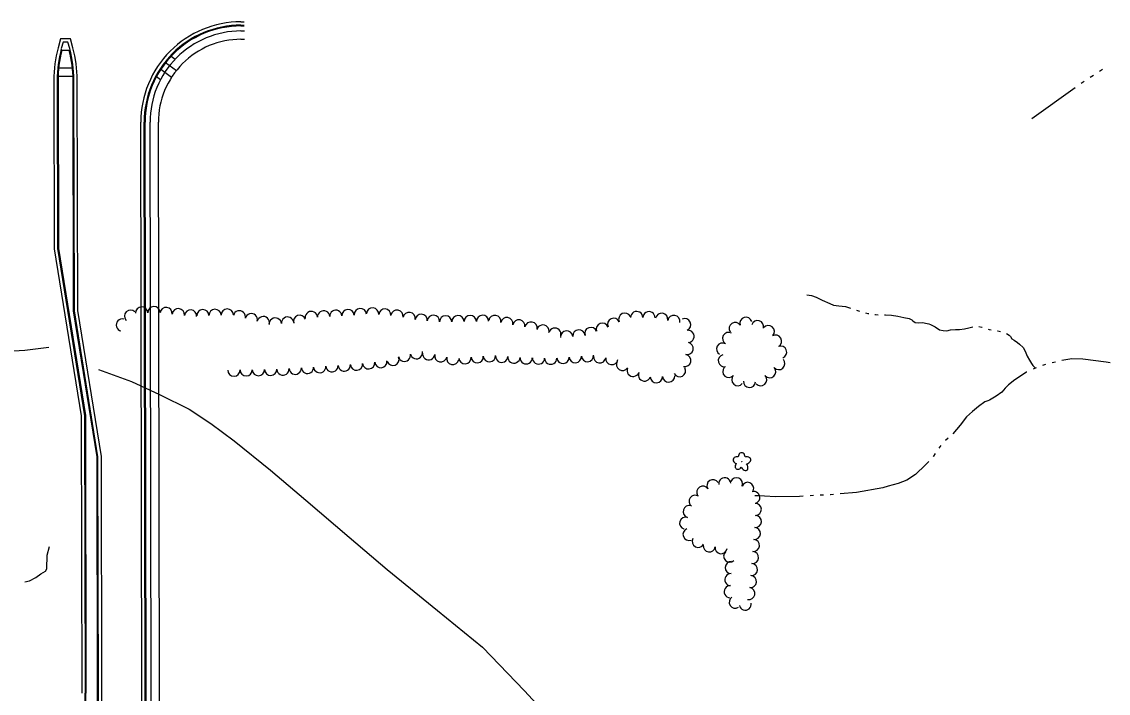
# Model space of a CAD drawing. Extents: x 588843 to 2552415, y 180129 to 269402.
# Drawn here: x 596568 to 597219, y 184747 to 185149 of the extents above; entities that cross this region are included whole.
import ezdxf

# ---------------------------------------------------------------- set-up
doc = ezdxf.new("R2010")
doc.units = 0
for name, color, linetype in [('E_DWY', 7, 'Continuous'), ('E_LAND_TreeLine_P', 7, 'Continuous'), ('E_LAND_Vegetation', 7, 'Continuous'), ('E_RDWY', 7, 'Continuous'), ('E_WTR_P', 7, 'Continuous')]:
    doc.layers.add(name, color=color, linetype=linetype)

# ---------------------------------------------------------------- blocks, each defined once
blk = doc.blocks.new('DTRE_4')
at = {"layer": 'E_LAND_Vegetation'}
blk.add_circle((-0.6, 0), 0.601, dxfattribs=at)
for centre, major_axis, ratio in [((-19.3, 0.5), (16.2, -0.4), 0.832022), ((-6.1, 17.5), (4.5, -16.3), 0.782863), ((13.3, 9), (-17.3, -9.6), 0.691916), ((-8.2, -17.2), (5.9, 15.9), 0.716896), ((11.6, -12.2), (-16.4, 15), 0.560249)]:
    blk.add_ellipse(centre, major_axis=major_axis, ratio=ratio, start_param=1.570796, end_param=4.712389, dxfattribs=at)

msp = doc.modelspace()

# ---------------------------------------------------------------- linework, layer by layer
at = {"layer": 'E_DWY'}
for points in [[(596456.58, 184953.71), (596502.9, 184950.75), (596531.12, 184950.64), (596553.48, 184951.46), (596570.26, 184952.42), (596584.6, 184954.27)], [(596614.32, 184940.75), (596634.1, 184933.58), (596650.83, 184925.93), (596668.47, 184917.08), (596681.42, 184908.52), (596695.43, 184898.22), (596717.13, 184880.63), (596738.35, 184862.77), (596764.37, 184840.64), (596787.08, 184821.11), (596817.14, 184796.7), (596844.16, 184774.8), (596869.24, 184748.57), (596888.27, 184727.8), (596899.05, 184712.7), (596904.71, 184701.53), (596906.86, 184695.94), (596907.3, 184692.7), (596904.33, 184658.43)]]:
    msp.add_lwpolyline(points, dxfattribs=at)
at = {"layer": 'E_LAND_TreeLine_P'}
for centre, radius, start, end in [((596633.43, 184972.77), 3.67, 43.63409, 223.63409), ((596640.07, 184974.67), 3.67, 1.81392, 181.81392), ((596647.41, 184974.9), 3.67, 1.81392, 181.81392), ((596654.73, 184974.37), 3.67, 354.07655, 174.07655), ((596662.04, 184973.62), 3.67, 354.07655, 174.07655), ((596669.35, 184972.86), 3.67, 354.07655, 174.07655), ((596676.69, 184972.98), 3.67, 1.54618, 181.54618), ((596684.03, 184973.18), 3.67, 1.54618, 181.54618), ((596691.38, 184973.38), 3.67, 1.54618, 181.54618), ((596698.59, 184972.34), 3.67, 346.53004, 166.53004), ((596705.74, 184970.63), 3.67, 346.53004, 166.53004), ((596741.61, 184971.95), 3.67, 2.96368, 182.96368), ((596748.95, 184972.33), 3.67, 2.96368, 182.96368), ((596756.29, 184972.71), 3.67, 2.96368, 182.96368), ((596763.62, 184973.14), 3.67, 4.1469, 184.1469), ((596770.95, 184973.67), 3.67, 4.1469, 184.1469), ((596778.27, 184974.04), 3.67, 355.16734, 175.16734), ((596785.59, 184973.43), 3.67, 355.16734, 175.16734), ((596792.9, 184972.71), 3.67, 349.79448, 169.79448), ((596800.13, 184971.41), 3.67, 349.79448, 169.79448), ((596807.38, 184970.26), 3.67, 355.79743, 175.79743), ((596929.2, 184970.95), 3.67, 24.52833, 204.52833), ((596936.33, 184971.9), 3.67, 359.41891, 179.41891), ((596943.68, 184971.83), 3.67, 359.41891, 179.41891), ((596951.3, 184970.86), 3.67, 350.2793, 170.2793), ((596628.52, 184967.46), 3.67, 76.2092, 256.2092), ((596712.88, 184968.92), 3.67, 346.53004, 166.53004), ((596720.09, 184968.03), 3.67, 4.71984, 184.71984), ((596727.41, 184968.63), 3.67, 4.71984, 184.71984), ((596734.63, 184969.7), 3.67, 18.94163, 198.94163), ((596814.71, 184969.72), 3.67, 355.79743, 175.79743), ((596822.04, 184969.38), 3.67, 0.72087, 180.72087), ((596829.39, 184969.47), 3.67, 0.72087, 180.72087), ((596836.74, 184969.57), 3.67, 0.72087, 180.72087), ((596844.08, 184969.66), 3.67, 0.72087, 180.72087), ((596851.42, 184969.59), 3.67, 349.69134, 169.69134), ((596858.64, 184968.28), 3.67, 349.69134, 169.69134), ((596865.87, 184966.96), 3.67, 349.69134, 169.69134), ((596873.1, 184965.65), 3.67, 349.69134, 169.69134), ((596880.23, 184963.88), 3.67, 344.76689, 164.76689), ((596915.79, 184964.95), 3.67, 20.26208, 200.26208), ((596922.52, 184967.9), 3.67, 24.52833, 204.52833), ((596958.54, 184969.62), 3.67, 350.2793, 170.2793), ((596965.08, 184967.63), 3.67, 294.2647, 114.2647), ((596995.25, 184965.37), 3.63, 32.74013, 212.74013), ((597001.71, 184968.52), 3.63, 16.89902, 196.89902), ((597008.66, 184966.53), 3.63, 343.17603, 163.17603), ((596887.32, 184961.95), 3.67, 344.76689, 164.76689), ((596894.44, 184960.38), 3.67, 4.61334, 184.61334), ((596901.76, 184960.97), 3.67, 4.61334, 184.61334), ((596908.9, 184962.4), 3.67, 20.26208, 200.26208), ((596967.05, 184960.64), 3.67, 276.91477, 96.91477), ((596991.34, 184959.39), 3.63, 60.36431, 240.36431), ((597015.1, 184963.48), 3.63, 320.4143, 140.4143), ((597019.49, 184957.83), 3.63, 300.24472, 120.24472), ((596966.55, 184953.4), 3.67, 258.29847, 78.29847), ((596987.75, 184953.08), 3.63, 60.36431, 240.36431), ((597022.49, 184951.25), 3.63, 290.63303, 110.63303), ((596790.43, 184946.93), 3.67, 200.49062, 20.49062), ((596797.36, 184949.33), 3.67, 192.38115, 12.38115), ((596804.54, 184950.9), 3.67, 192.38115, 12.38115), ((596811.83, 184950.28), 3.67, 173.4364, 353.4364), ((596819.06, 184949.05), 3.67, 167.97787, 347.97787), ((596826.25, 184947.52), 3.67, 167.97787, 347.97787), ((596833.56, 184947.92), 3.67, 184.31554, 4.31554), ((596840.89, 184948.47), 3.67, 184.31554, 4.31554), ((596848.22, 184949.02), 3.67, 184.31554, 4.31554), ((596855.55, 184948.78), 3.67, 176.25855, 356.25855), ((596862.88, 184948.3), 3.67, 176.25855, 356.25855), ((596870.21, 184947.84), 3.67, 179.18216, 359.18216), ((596892.23, 184948.02), 3.67, 184.46827, 4.46827), ((596899.56, 184948.59), 3.67, 184.46827, 4.46827), ((596906.88, 184949.16), 3.67, 184.46827, 4.46827), ((596914.17, 184948.42), 3.67, 172.07096, 352.07096), ((596921.44, 184947.41), 3.67, 172.07096, 352.07096), ((596965.06, 184946.21), 3.67, 258.29847, 78.29847), ((596988.77, 184946.1), 3.63, 102.93144, 282.93144), ((596724.66, 184941.13), 3.67, 183.76449, 3.76449), ((596731.99, 184941.61), 3.67, 183.76449, 3.76449), ((596739.32, 184942.09), 3.67, 183.76449, 3.76449), ((596746.66, 184942.58), 3.67, 183.76449, 3.76449), ((596753.99, 184943.06), 3.67, 183.76449, 3.76449), ((596761.32, 184943.54), 3.67, 183.76449, 3.76449), ((596768.65, 184944.05), 3.67, 185.9652, 5.9652), ((596775.95, 184944.82), 3.67, 185.9652, 5.9652), ((596783.26, 184945.58), 3.67, 185.9652, 5.9652), ((596877.56, 184947.73), 3.67, 179.18216, 359.18216), ((596884.9, 184947.63), 3.67, 179.18216, 359.18216), ((596927.79, 184943.88), 3.67, 147.36542, 327.36542), ((596934.2, 184940.34), 3.67, 158.01717, 338.01717), ((596961.99, 184940.19), 3.67, 208.28239, 28.28239), ((596991.46, 184939.65), 3.63, 138.08844, 318.08844), ((597015.96, 184939.56), 3.63, 221.58974, 41.58974), ((597021.39, 184944.38), 3.63, 221.58974, 41.58974), ((596695.28, 184940.48), 3.67, 181.24021, 1.24021), ((596702.63, 184940.64), 3.67, 181.24021, 1.24021), ((596709.97, 184940.8), 3.67, 181.24021, 1.24021), ((596717.32, 184940.96), 3.67, 181.24021, 1.24021), ((596941.01, 184937.59), 3.67, 158.01717, 338.01717), ((596948.12, 184936.59), 3.67, 182.59874, 2.59874), ((596955.46, 184936.92), 3.67, 182.59874, 2.59874), ((596996.86, 184934.8), 3.63, 138.08844, 318.08844), ((597010.53, 184934.75), 3.63, 221.58974, 41.58974), ((597003.81, 184933.66), 3.63, 176.47181, 356.47181), ((596975.86, 184867.5), 3.61, 32.36357, 212.36357), ((596981.96, 184871.36), 3.61, 32.36357, 212.36357), ((596989, 184872.47), 3.61, 5.3548, 185.3548), ((596996.09, 184872.52), 3.61, 337.42299, 157.42299), ((597002.76, 184869.75), 3.61, 337.42299, 157.42299), ((596971.28, 184862.03), 3.61, 54.97488, 234.97488), ((597006.44, 184864.26), 3.61, 287.28324, 107.28324), ((596967.72, 184855.84), 3.61, 73.27498, 253.27498), ((597007.34, 184857.16), 3.61, 271.00803, 91.00803), ((596965.64, 184848.92), 3.61, 73.27498, 253.27498), ((597007.35, 184849.94), 3.61, 265.40442, 85.40442), ((596967.64, 184842.17), 3.61, 111.41791, 291.41791), ((597006.77, 184842.75), 3.61, 265.40442, 85.40442), ((596973.14, 184838.02), 3.61, 152.28324, 332.28324), ((597006.19, 184835.55), 3.61, 265.40442, 85.40442), ((596979.75, 184835.32), 3.61, 171.50097, 351.50097), ((596986.89, 184834.25), 3.61, 171.50097, 351.50097), ((596991.99, 184829.16), 3.61, 134.6165, 314.6165), ((597005.61, 184828.35), 3.61, 265.40442, 85.40442), ((596992.92, 184822.38), 3.61, 88.58425, 268.58425), ((597005.04, 184821.15), 3.61, 265.40442, 85.40442), ((596992.67, 184815.16), 3.61, 87.20057, 267.20057), ((596992.32, 184807.95), 3.61, 87.20057, 267.20057), ((597004.42, 184813.96), 3.61, 264.85286, 84.85286), ((597003.43, 184806.81), 3.61, 258.63363, 78.63363), ((596995.33, 184801.64), 3.61, 122.91447, 302.91447), ((597001.31, 184800.43), 3.61, 191.11306, 11.11306)]:
    msp.add_arc(centre, radius, start, end, dxfattribs=at)
at = {"layer": 'E_RDWY'}
for p, q in [((596654.44, 185124.47), (596660.94, 185119.79)), ((596657.72, 185128.27), (596660.17, 185126.5)), ((596651.52, 185120.41), (596658.02, 185115.73)), ((596648.95, 185116.1), (596651.41, 185114.33))]:
    msp.add_line(p, q, dxfattribs=at)
for points in [[(596699.49, 185148.87), (596701.53, 185148.88)], [(596699.49, 185146.87), (596701.53, 185146.88)], [(596699.49, 185146.37), (596701.53, 185146.38)], [(596699.5, 185143.37), (596701.54, 185143.38)], [(596598.96, 185133.3), (596597.5, 185138.69), (596591.5, 185138.68), (596590.07, 185133.28)], [(596597.03, 185132.78), (596595.97, 185136.68), (596593.04, 185136.68), (596592, 185132.77)], [(596699.51, 185138.37), (596701.55, 185138.38)], [(596596.8, 185131.69), (596592.24, 185131.68)], [(596590.41, 185121.23), (596598.66, 185121.24)], [(596587.55, 185113.87), (596587.73, 185013.03), (596603.92, 184913.06), (596604.22, 184747.18)], [(596589.55, 185113.87), (596589.73, 185013.2), (596605.92, 184913.23), (596606.22, 184747.18)], [(596590.05, 185113.87), (596590.23, 185013.24), (596606.42, 184913.27), (596606.72, 184747.18)], [(596590.08, 185116.22), (596599.01, 185116.24)], [(596613.72, 184747.19), (596613.46, 184888.52), (596599.3, 184975.99), (596599.05, 185114.1)], [(596614.22, 184747.19), (596613.96, 184888.56), (596599.8, 184976.03), (596599.55, 185114.1)], [(596616.22, 184747.19), (596615.96, 184888.72), (596601.8, 184976.2), (596601.55, 185114.11)], [(596640.22, 184747.24), (596639.6, 185088.76)], [(596642.22, 184747.24), (596641.6, 185088.77)], [(596642.72, 184747.25), (596642.1, 185088.77)], [(596645.72, 184747.25), (596645.1, 185088.77)], [(596650.72, 184747.26), (596650.1, 185088.78)]]:
    msp.add_lwpolyline(points, dxfattribs=at)
for centre, radius, start, end in [((596699.6, 185088.87), 60, 90.10452, 180.10459), ((596699.6, 185088.87), 58, 90.10452, 180.10459), ((596699.6, 185088.87), 57.5, 90.10452, 180.10459), ((596699.6, 185088.87), 54.5, 90.10452, 180.10459), ((596699.6, 185088.87), 49.5, 90.10452, 180.10459), ((596662.55, 185114), 75, 165.10452, 180.10452), ((596662.55, 185114), 73, 165.10452, 180.10452), ((596662.55, 185114), 72.5, 165.89034, 180.10452), ((596526.55, 185113.76), 72.5, 0.27186, 14.31867), ((596526.55, 185113.76), 73, 0.27128, 15.10452), ((596526.55, 185113.76), 75, 0.26904, 15.10452), ((595797.22, 184745.7), 809, 352.91432, 0.10459), ((595797.22, 184745.7), 809.5, 352.91432, 0.10459), ((595797.22, 184745.7), 816.5, 352.91432, 0.10452), ((595797.22, 184745.7), 817, 352.91432, 0.10452), ((595797.22, 184745.7), 819, 352.91432, 0.10452), ((595797.22, 184745.7), 843, 352.91432, 0.10459), ((595797.22, 184745.7), 845, 352.91432, 0.10459), ((595797.22, 184745.7), 845.5, 352.91432, 0.10459), ((595797.22, 184745.7), 848.5, 352.91432, 0.10459), ((595797.22, 184745.7), 853.5, 352.91432, 0.10459)]:
    msp.add_arc(centre, radius, start, end, dxfattribs=at)
at = {"layer": 'E_WTR_P'}
for points in [[(597213.3, 185119.32), (597215.12, 185120.53)], [(597202.33, 185112.05), (597204.16, 185113.26)], [(597207.81, 185115.68), (597209.64, 185116.9)], [(597172.88, 185091.02), (597198.71, 185109.57)], [(597038.15, 184985.57), (597040.98, 184985.16), (597043.73, 184984.08), (597047.41, 184982.38), (597051.92, 184980.24), (597054.09, 184979.33), (597057.41, 184978.99), (597061.21, 184978.46), (597064.25, 184977.53)], [(597067.87, 184976.35), (597069.67, 184975.76)], [(597073.34, 184974.76), (597074.6, 184974.44), (597075.19, 184974.34)], [(597078.94, 184973.69), (597079.17, 184973.66), (597080.83, 184973.49)], [(597084.62, 184973.48), (597085.22, 184973.51), (597088.85, 184973.29), (597092.62, 184972.67), (597096.3, 184971.92), (597099.39, 184971.32), (597101.07, 184970.55), (597101.53, 184969.94), (597103, 184968.96), (597105.01, 184968.83), (597107.6, 184968.9), (597109.27, 184968.65), (597111.12, 184968.1)], [(597111.12, 184968.1), (597112.19, 184967.79), (597114.93, 184966.29), (597117.52, 184964.63), (597119.74, 184964.12), (597122.04, 184964.07), (597124.09, 184964.65), (597127.19, 184964.85), (597129.48, 184964.74), (597132.54, 184965.16), (597135.1, 184965.87), (597137.44, 184966.39)], [(597141.18, 184966.55), (597142.88, 184966.08), (597143.02, 184966.04)], [(597146.67, 184964.99), (597147.27, 184964.82), (597148.52, 184964.57)], [(597152.26, 184963.9), (597152.37, 184963.88), (597154.13, 184963.64)], [(597157.69, 184962.38), (597159.22, 184961.3), (597160.12, 184960.53), (597160.92, 184959.26), (597162.26, 184958.41), (597164.18, 184956.99), (597165.37, 184955.98), (597167.54, 184953.91), (597168.87, 184951.91), (597170.09, 184948.89), (597171.46, 184946.41), (597172.65, 184944.45), (597173.38, 184943.3), (597174.94, 184941.59)], [(597175.41, 184941.8), (597173.57, 184940.97)], [(597181.08, 184943.77), (597179.14, 184943.27)], [(597186.92, 184945.26), (597184.98, 184944.76)], [(597219.74, 184944.82), (597217.39, 184945.18), (597203.38, 184947), (597196.82, 184947.24), (597190.84, 184946.16)], [(597169.91, 184939.32), (597169.7, 184939.23), (597162.66, 184934.71), (597158.93, 184931.64), (597156.92, 184929.72), (597154.9, 184927.34), (597151.38, 184924.9), (597147.53, 184922.54), (597146.58, 184922.18)], [(597146.58, 184922.18), (597144.59, 184921.41), (597140.99, 184918.67), (597137.31, 184915.8), (597133.69, 184912.6), (597130, 184907.63), (597125.62, 184902.43)], [(597122.65, 184899.74), (597121.12, 184898.44)], [(597114.92, 184890.56), (597113.94, 184889.09), (597113.78, 184888.9)], [(597118.45, 184895.44), (597117.25, 184893.83)], [(597111.15, 184885.87), (597109.08, 184883.87), (597103.25, 184877.96), (597097.96, 184874.64), (597092.78, 184872.61), (597086.85, 184870.97)], [(597086.85, 184870.97), (597083.73, 184870.11), (597067.87, 184867.3), (597058.11, 184866.43)], [(597036.04, 184865.08), (597033.74, 184864.96), (597019.33, 184864.58), (597012.81, 184865.12), (597009.25, 184865.37), (597006.95, 184865.21)], [(597042.07, 184865.38), (597040.06, 184865.28)], [(597048.09, 184865.69), (597046.08, 184865.59)], [(597054.1, 184866.07), (597052.34, 184865.91), (597052.1, 184865.9)], [(596570.15, 184813.78), (596573.06, 184814.43), (596576.76, 184816.5), (596579.67, 184818.69), (596582.48, 184820.17), (596583.33, 184821.7), (596583.63, 184829.72), (596584.88, 184834.87)]]:
    msp.add_lwpolyline(points, dxfattribs=at)

# ---------------------------------------------------------------- block references
at = {"layer": 'E_LAND_Vegetation', "xscale": 0.1524003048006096, "yscale": 0.15240030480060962, "rotation": -15.451989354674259}
msp.add_blockref('DTRE_4', (596999.33, 184885.69), dxfattribs=at)

doc.saveas('drawing.dxf')
